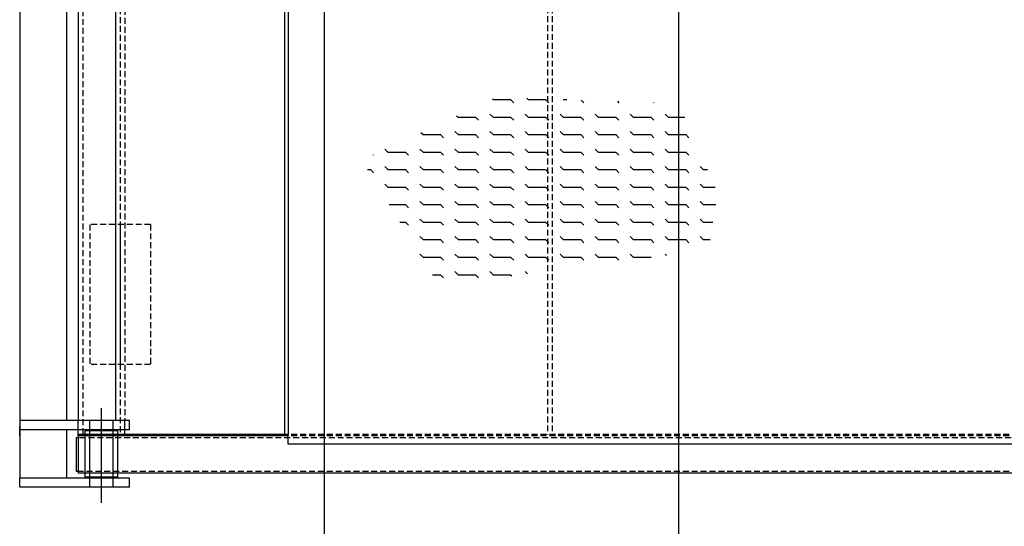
# Model space of a CAD drawing. Header units: metres. Extents: x -270273 to 328371, y -146885 to 591473.
# Tile 431 of 473: x 33332 to 35440, y 542335 to 543420. Entities that reach past the tile are written whole.
import ezdxf

# ---------------------------------------------------------------- set-up
doc = ezdxf.new("R2010")
doc.units = ezdxf.units.M
for name, pattern in [('CENTER', [2, 1.25, -0.25, 0.25, -0.25]), ('DASHED', [19.05, 12.7, -6.35]), ('DASHED2', [9.525, 6.35, -3.175])]:
    doc.linetypes.add(name, pattern=pattern)
for name, color, linetype in [('A_hoofdlijn_0.35mm', 2, 'Continuous'), ('DS-spoelgoten-20', 3, 'DASHED'), ('DS-spoelgoten-25', 1, 'CENTER'), ('DS-spoelgoten-50', 2, 'Continuous'), ('Iv-status-nieuw', 170, 'Continuous'), ('stippellijn 0.18', 41, 'DASHED2'), ('X_centerlijn_0.25mm', 1, 'CENTER'), ('X_hoofdlijn_0.35mm', 2, 'Continuous'), ('X_stippellijn_0.25mm', 3, 'DASHED')]:
    doc.layers.add(name, color=color, linetype=linetype)

# ---------------------------------------------------------------- blocks, each defined once
blk = doc.blocks.new('A$C16A14D2C')
at = {"layer": 'stippellijn 0.18'}
h = blk.add_hatch(dxfattribs=at)
h.set_pattern_fill('FLEX', color=256, scale=150, style=0)
h.set_pattern_definition([(4e-16, (-16504.727, 31261.11), (0, -37.5), [37.5, -37.5]), (315, (-16467.227, 31261.11), (2e-15, -37.5), [9.375, -34.28301, 9.375, -53.03301])])
h.paths.add_polyline_path([(948.1, 465), (781.6, 733.9), (1069.8, 868.4), (1460.5, 855.6), (1543.8, 663.5), (1524.6, 541.8)])
at = {"layer": 'A_hoofdlijn_0.35mm'}
for p, q in [((256.1, 176), (256.1, 1213.3)), ((625, 125.2), (625, 146)), ((5185, 125.2), (625, 125.2))]:
    blk.add_line(p, q, dxfattribs=at)
at = {"layer": 'DS-spoelgoten-20', "linetype": 'Continuous'}
for p, q in [((175, 156), (175, 176)), ((200, 156), (200, 176)), ((250, 156), (250, 176)), ((275, 156), (275, 176)), ((200, 55), (200, 154)), ((250, 55), (250, 154)), ((190, 63), (190, 146)), ((260, 63), (260, 146)), ((200, 33), (200, 53)), ((250, 33), (250, 53))]:
    blk.add_line(p, q, dxfattribs=at)
at = {"layer": 'DS-spoelgoten-25', "linetype": 'Continuous'}
blk.add_line((265, 596), (265, 296), dxfattribs=at)
at = {"layer": 'DS-spoelgoten-50', "linetype": 'Continuous'}
for p, q in [((50, 1251.6), (50, 53)), ((150, 1233), (150, 176)), ((175, 1228.4), (175, 176)), ((617, 1146.2), (617, 146)), ((625, 1144.7), (625, 146)), ((285, 176), (50, 176)), ((285, 156), (285, 176)), ((50, 143), (50, 163)), ((285, 156), (50, 156)), ((150, 156), (150, 53)), ((175, 143), (175, 156)), ((190, 146), (190, 154)), ((260, 154), (190, 154)), ((260, 146), (260, 154)), ((50, 137), (50, 114.5)), ((50, 137), (50, 77)), ((625, 146), (175, 146)), ((625, 143), (175, 143)), ((50, 99.5), (50, 77)), ((50, 53), (285, 53)), ((50, 33), (50, 53)), ((5258, 63), (175, 63)), ((190, 55), (190, 63)), ((260, 55), (190, 55)), ((260, 55), (260, 63)), ((285, 33), (285, 53)), ((285, 33), (50, 33))]:
    blk.add_line(p, q, dxfattribs=at)
at = {"layer": 'X_centerlijn_0.25mm'}
blk.add_line((225, 0), (225, 202.8), dxfattribs=at)
at = {"layer": 'X_hoofdlijn_0.35mm'}
for p, q in [((175, 139), (171, 139)), ((171, 139), (171, 67)), ((175, 143), (175, 63)), ((175, 67), (171, 67))]:
    blk.add_line(p, q, dxfattribs=at)
at = {"layer": 'X_stippellijn_0.25mm'}
for p, q in [((185, 1226.5), (185, 146)), ((265, 1211.6), (265, 146)), ((275, 1209.8), (275, 176)), ((1180, 1061), (1180, 146)), ((1190, 1061), (1190, 146)), ((200, 596), (200, 296)), ((330, 596), (200, 596)), ((330, 596), (330, 296)), ((330, 296), (200, 296)), ((275, 146), (275, 156)), ((5182, 139), (175, 139)), ((5178, 146), (625, 146)), ((5178, 143), (625, 143)), ((5254, 67), (175, 67))]:
    blk.add_line(p, q, dxfattribs=at)

msp = doc.modelspace()

# ---------------------------------------------------------------- linework, layer by layer
at = {"layer": 'Iv-status-nieuw'}
msp.add_lwpolyline([(34742.0451, 543916.2267), (34742.0451, 539920.9802), (33984.5451, 539920.9802), (33984.5451, 543916.2267)], close=True, dxfattribs=at)

# ---------------------------------------------------------------- block references
msp.add_blockref('A$C16A14D2C', (33282.045, 542385.2007), dxfattribs=at)

doc.saveas('drawing.dxf')
